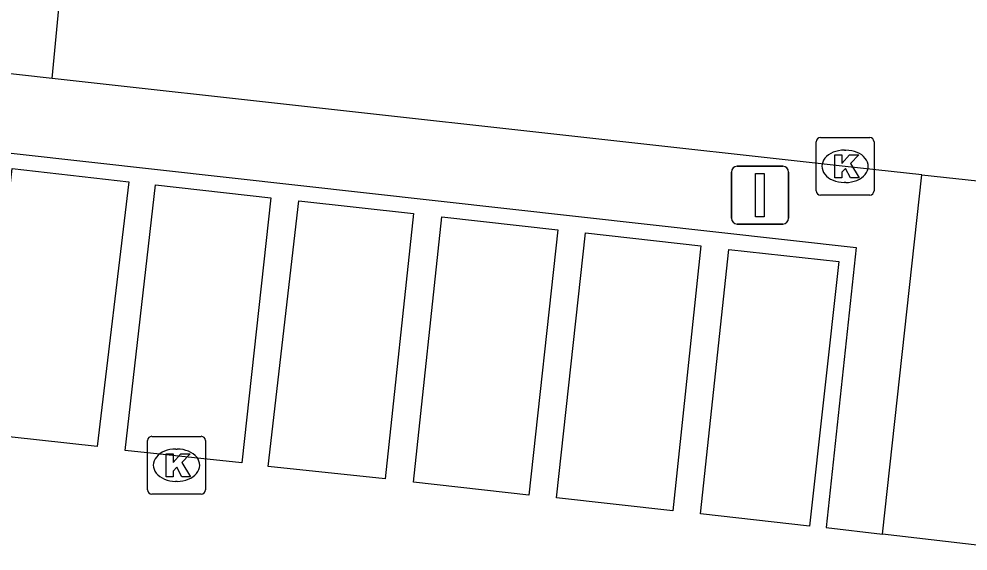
# Model space of a CAD drawing. Extents: x 162026 to 163499, y 387297 to 388169.
# Drawn here: x 162274.92 to 162291.35, y 387536.75 to 387545.97 of the extents above; entities that cross this region are included whole.
import ezdxf

# ---------------------------------------------------------------- set-up
doc = ezdxf.new("R2010")
doc.units = 0
for name, color, linetype in [('IMGEO_Kolk', 7, 'Continuous'), ('IMGEO_Rijbaan_lokaal_gesloten', 7, 'Continuous'), ('IMGEO_Rijbaan_lokaal_open', 7, 'Continuous'), ('IMGEO_Verkeersbordpaal', 7, 'Continuous'), ('IMGEO_Voetpad_open', 7, 'Continuous')]:
    doc.layers.add(name, color=color, linetype=linetype)

msp = doc.modelspace()

# ---------------------------------------------------------------- linework, layer by layer
at = {"layer": 'IMGEO_Kolk'}
for p, q in [((162288.718, 387542.99), (162288.718, 387543.842)), ((162288.793, 387543.916), (162289.645, 387543.916)), ((162289.719, 387543.842), (162289.719, 387542.99)), ((162289.206, 387543.696), (162289.231, 387543.696)), ((162289.229, 387543.136), (162289.204, 387543.136)), ((162289.645, 387542.916), (162288.793, 387542.916)), ((162277.221, 387538.74), (162278.073, 387538.74)), ((162277.146, 387537.814), (162277.146, 387538.666)), ((162278.147, 387538.666), (162278.147, 387537.814)), ((162277.634, 387538.52), (162277.659, 387538.52)), ((162277.657, 387537.96), (162277.632, 387537.96)), ((162278.073, 387537.74), (162277.221, 387537.74))]:
    msp.add_line(p, q, dxfattribs=at)
for points in [[(162288.718, 387542.99), (162288.718, 387543.842)], [(162288.793, 387543.916), (162289.645, 387543.916)], [(162289.719, 387543.842), (162289.719, 387542.99)], [(162289.039, 387543.616), (162289.162, 387543.616), (162289.162, 387543.465), (162289.292, 387543.616), (162289.456, 387543.616), (162289.31, 387543.465), (162289.463, 387543.216), (162289.311, 387543.216), (162289.226, 387543.38), (162289.162, 387543.313), (162289.162, 387543.216), (162289.039, 387543.216), (162289.039, 387543.616)], [(162289.645, 387542.916), (162288.793, 387542.916)], [(162277.221, 387538.74), (162278.073, 387538.74)], [(162277.146, 387537.814), (162277.146, 387538.666)], [(162278.147, 387538.666), (162278.147, 387537.814)], [(162277.467, 387538.44), (162277.59, 387538.44), (162277.59, 387538.289), (162277.72, 387538.44), (162277.884, 387538.44), (162277.738, 387538.289), (162277.891, 387538.04), (162277.739, 387538.04), (162277.654, 387538.204), (162277.59, 387538.137), (162277.59, 387538.04), (162277.467, 387538.04), (162277.467, 387538.44)], [(162278.073, 387537.74), (162277.221, 387537.74)]]:
    msp.add_lwpolyline(points, dxfattribs=at)
for centre, start, end in [((162288.795, 387543.84), 91.552, 178.448), ((162288.795, 387543.84), 91.552, 178.448), ((162289.643, 387543.84), 1.552, 88.448), ((162289.643, 387543.84), 1.552, 88.448), ((162288.795, 387542.992), 181.552, 268.448), ((162288.795, 387542.992), 181.552, 268.448), ((162289.643, 387542.992), 271.552, 358.448), ((162289.643, 387542.992), 271.552, 358.448), ((162277.223, 387538.664), 91.552, 178.448), ((162277.223, 387538.664), 91.552, 178.448), ((162278.071, 387538.664), 1.552, 88.448), ((162278.071, 387538.664), 1.552, 88.448), ((162277.223, 387537.816), 181.552, 268.448), ((162277.223, 387537.816), 181.552, 268.448), ((162278.071, 387537.816), 271.552, 358.448), ((162278.071, 387537.816), 271.552, 358.448)]:
    msp.add_arc(centre, 0.0765, start, end, dxfattribs=at)
for centre, major_axis, ratio, start_param, end_param in [((162289.205, 387543.416), (-0.387, 0.002), 0.722429, 4.712389, 7.853982), ((162289.23, 387543.416), (-0.39, 0.002), 0.717154, 1.570796, 4.712389), ((162277.633, 387538.24), (-0.387, 0.002), 0.722429, 4.712389, 7.853982), ((162277.658, 387538.24), (-0.39, 0.002), 0.717154, 1.570796, 4.712389)]:
    msp.add_ellipse(centre, major_axis=major_axis, ratio=ratio, start_param=start_param, end_param=end_param, dxfattribs=at)
at = {"layer": 'IMGEO_Rijbaan_lokaal_gesloten'}
for points in [[(162275.494, 387544.94), (162276.084, 387551.129)], [(162275.494, 387544.94), (162273.847, 387545.123), (162272.626, 387545.282)], [(162290.544, 387543.267), (162289.219, 387543.416), (162275.494, 387544.94)], [(162290.544, 387543.267), (162293.063, 387542.996)]]:
    msp.add_lwpolyline(points, dxfattribs=at)
at = {"layer": 'IMGEO_Rijbaan_lokaal_open'}
for points in [[(162255.559, 387545.794), (162289.409, 387542.008), (162288.892, 387537.162), (162289.865, 387537.045)], [(162276.275, 387538.562), (162274.274, 387538.784), (162274.805, 387543.381), (162276.822, 387543.148), (162276.275, 387538.562)], [(162278.775, 387538.283), (162276.761, 387538.494), (162277.285, 387543.098), (162279.278, 387542.872), (162278.775, 387538.283)], [(162281.258, 387538.004), (162279.236, 387538.22), (162279.764, 387542.816), (162281.749, 387542.6), (162281.258, 387538.004)], [(162283.745, 387537.721), (162281.749, 387537.948), (162282.239, 387542.541), (162284.248, 387542.318), (162283.745, 387537.721)], [(162286.239, 387537.448), (162284.225, 387537.673), (162284.726, 387542.266), (162286.721, 387542.039), (162286.239, 387537.448)], [(162288.603, 387537.187), (162286.717, 387537.398), (162287.205, 387541.974), (162289.109, 387541.77), (162288.603, 387537.187)], [(162292.391, 387536.754), (162289.865, 387537.045)]]:
    msp.add_lwpolyline(points, dxfattribs=at)
at = {"layer": 'IMGEO_Verkeersbordpaal'}
for p, q in [((162287.25, 387542.517), (162287.25, 387543.317)), ((162287.25, 387543.317), (162287.25, 387542.517)), ((162287.35, 387543.417), (162288.14, 387543.417)), ((162288.14, 387543.417), (162287.35, 387543.417)), ((162288.24, 387543.317), (162288.24, 387542.517)), ((162288.24, 387542.517), (162288.24, 387543.317)), ((162288.14, 387542.417), (162287.35, 387542.417)), ((162287.35, 387542.417), (162288.14, 387542.417))]:
    msp.add_line(p, q, dxfattribs=at)
msp.add_lwpolyline([(162287.67, 387543.292), (162287.82, 387543.292), (162287.82, 387542.542), (162287.67, 387542.542), (162287.67, 387543.292)], dxfattribs=at)
for centre, start, end in [((162287.35, 387543.317), 90, 180), ((162287.35, 387543.317), 90, 180), ((162288.14, 387543.317), 0, 90), ((162288.14, 387543.317), 360, 90), ((162287.35, 387542.517), 180, 270), ((162287.35, 387542.517), 180, 270), ((162288.14, 387542.517), 270, 0), ((162288.14, 387542.517), 270, 0)]:
    msp.add_arc(centre, 0.1, start, end, dxfattribs=at)
at = {"layer": 'IMGEO_Voetpad_open'}
msp.add_lwpolyline([(162289.865, 387537.045), (162290.544, 387543.267)], dxfattribs=at)

doc.saveas('drawing.dxf')
